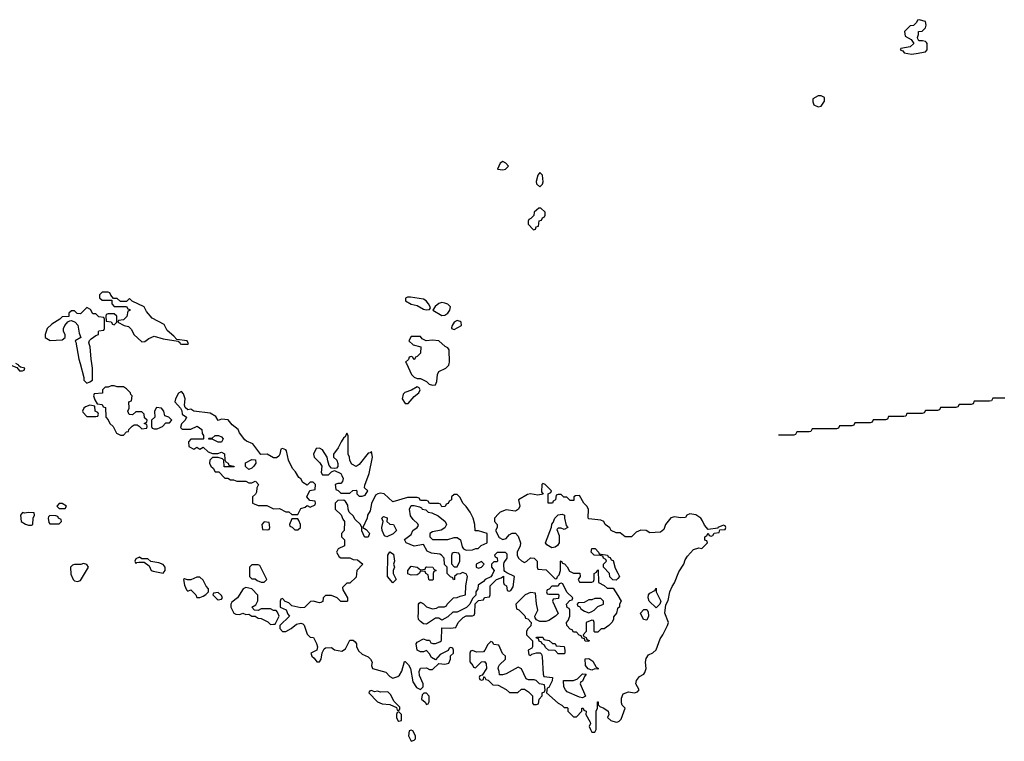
# Model space of a CAD drawing. Header units: inches. Extents: x 2601682 to 2755810, y 449311 to 584050.
# Tile 477 of 505: x 2746092 to 2752526, y 557534 to 562246. Entities that reach past the tile are written whole.
import ezdxf

# ---------------------------------------------------------------- set-up
doc = ezdxf.new("R2010")
doc.units = ezdxf.units.IN
doc.header["$MEASUREMENT"] = 0
for name, color, linetype in [('C7545', 7, 'Continuous'), ('C7546', 7, 'Continuous'), ('C7555', 7, 'Continuous'), ('C7556', 7, 'Continuous')]:
    doc.layers.add(name, color=color, linetype=linetype)

msp = doc.modelspace()

# ---------------------------------------------------------------- linework, layer by layer
at = {"layer": 'C7545', "color": 2, "elevation": 2}
for points in [[(2746024, 560000), (2746034, 559990), (2746074, 559974), (2746090, 559954), (2746110, 559954), (2746122, 559958), (2746126, 559970), (2746098, 559978), (2746086, 559986), (2746086, 559990), (2746066, 560000)], [(2746486.9, 560000), (2746511.3, 559910), (2746511.6, 559891.6), (2746530, 559872), (2746550, 559882), (2746568, 559892), (2746568.7, 559970), (2746563.8, 560000)], [(2748618.8, 560000), (2748652, 559930), (2748670, 559912), (2748690, 559902), (2748710, 559902), (2748750, 559882.8), (2748767.1, 559867.1), (2748790, 559860.5), (2748810, 559861), (2748817.6, 559882.4), (2748822, 559930), (2748831.5, 559948.5), (2748876, 559970), (2748896.9, 559990), (2748898.8, 560000)], [(2750000, 558895.3), (2749990, 558895.3), (2749958, 558910), (2749948.4, 558928.4), (2749918, 558950), (2749908, 558970), (2749890, 558977.2), (2749810, 558986), (2749806, 558990), (2749808, 559050), (2749798, 559070), (2749778, 559090), (2749750, 559138), (2749723.6, 559136.4), (2749714, 559130), (2749712.7, 559107.3), (2749690, 559106), (2749667.3, 559127.3), (2749648.4, 559128.4), (2749630, 559146), (2749610, 559146), (2749598, 559142), (2749594, 559110), (2749578, 559102), (2749574, 559090), (2749546, 559090), (2749546, 559150), (2749562, 559158), (2749566, 559170), (2749526, 559210), (2749510, 559218), (2749504.7, 559210), (2749502, 559162), (2749512.7, 559147.3), (2749478, 559142), (2749430, 559149), (2749410, 559145.2), (2749351.3, 559110), (2749361, 559070), (2749351.3, 559050), (2749339.1, 559040.9), (2749330, 559037.2), (2749270, 559045.2), (2749232, 559030), (2749220.7, 559019.3), (2749194, 558990), (2749194, 558970), (2749212, 558950), (2749212, 558930), (2749202, 558910), (2749224.7, 558864.7), (2749250, 558852), (2749270, 558858), (2749290, 558882), (2749310, 558894), (2749332.7, 558892.7), (2749350, 558874), (2749364.7, 558830), (2749362, 558810), (2749342, 558770), (2749342, 558750), (2749352, 558730), (2749370, 558712), (2749390, 558702), (2749406, 558710), (2749430, 558732), (2749454, 558730), (2749474, 558710), (2749474, 558670), (2749478, 558658), (2749532.7, 558652.7), (2749590, 558594), (2749602, 558598), (2749606, 558610), (2749618, 558622), (2749626, 558650), (2749626, 558710), (2749630, 558712), (2749638, 558698), (2749652.7, 558692.7), (2749670, 558674), (2749684.7, 558644.7), (2749710, 558632), (2749752.7, 558632.7), (2749754, 558610), (2749742, 558590), (2749750, 558574), (2749830, 558574), (2749842, 558578), (2749846, 558590), (2749846, 558630), (2749862, 558638), (2749866, 558650), (2749872.7, 558652.7), (2749874, 558570), (2749911.6, 558551.6), (2749930, 558534), (2749970, 558534), (2750000, 558485.5)], [(2750000, 558596.9), (2749990, 558586), (2749967.3, 558587.3), (2749948.4, 558608.4), (2749946, 558630), (2749906, 558670), (2749906, 558690), (2749926, 558710), (2749922, 558722), (2749906, 558730), (2749902, 558742), (2749887.3, 558747.3), (2749846, 558750), (2749826, 558770), (2749830, 558794), (2749852.7, 558792.7), (2749874, 558770), (2749878, 558758), (2749934, 558750), (2749938, 558738), (2749950, 558734), (2749958, 558718), (2749970, 558714), (2749983.6, 558663.6), (2750000, 558632.7)], [(2750000, 558403.1), (2749998, 558402), (2749992, 558370), (2749972.7, 558347.3), (2749972, 558330), (2749962, 558310), (2749942, 558290), (2749910.9, 558269.1), (2749892, 558268), (2749870, 558246), (2749850, 558246), (2749846, 558250), (2749846, 558310), (2749842, 558322), (2749830, 558326), (2749794, 558310), (2749794, 558250), (2749774, 558230), (2749778, 558218), (2749792.7, 558212.7), (2749798, 558198), (2749812.7, 558192.7), (2749810, 558186), (2749787.3, 558187.3), (2749782, 558202), (2749767.3, 558207.3), (2749762, 558222), (2749747.3, 558227.3), (2749730, 558246), (2749710, 558246), (2749702, 558262), (2749690, 558266), (2749668, 558290), (2749666, 558310), (2749676.4, 558323.6), (2749686, 558350), (2749686, 558390), (2749682, 558402), (2749668.4, 558408.4), (2749666, 558430), (2749687.3, 558452.7), (2749702, 558458), (2749706, 558470), (2749667.3, 558507.3), (2749642, 558562), (2749630, 558566), (2749618, 558562), (2749610, 558546), (2749570, 558546), (2749552.7, 558527.3), (2749538, 558522), (2749534, 558510), (2749538, 558498), (2749550, 558494), (2749610, 558494), (2749614, 558490), (2749612.7, 558467.3), (2749578, 558462), (2749574, 558450), (2749611.6, 558368.4), (2749594, 558350), (2749550, 558322), (2749530, 558315.3), (2749490, 558315.3), (2749468, 558328), (2749460.4, 558340.4), (2749458, 558350), (2749478, 558390), (2749468.4, 558431.6), (2749462, 558502), (2749430, 558506), (2749394, 558490), (2749334, 558430), (2749338, 558398), (2749352.7, 558392.7), (2749392.7, 558352.7), (2749398, 558338), (2749412.7, 558332.7), (2749434, 558310), (2749431.6, 558288.4), (2749410, 558266), (2749404.7, 558250), (2749404.7, 558230), (2749442, 558190), (2749442, 558150), (2749438, 558142), (2749414, 558130), (2749418, 558098), (2749430, 558094), (2749438, 558102), (2749468, 558112), (2749492.7, 558112.7), (2749502, 558102), (2749505.4, 558085.4), (2749512.7, 557972.7), (2749518, 557958), (2749574, 557950), (2749571.6, 557928.4), (2749550, 557886), (2749538, 557882), (2749534, 557850), (2749610, 557782), (2749634, 557770), (2749650, 557754), (2749670, 557754), (2749674, 557750), (2749674, 557730), (2749710, 557694), (2749730, 557694), (2749766, 557730), (2749766, 557750), (2749774, 557750), (2749778, 557738), (2749794, 557730), (2749792, 557710), (2749819.6, 557659.6), (2749822, 557650), (2749814, 557630), (2749822, 557610), (2749830, 557594), (2749850, 557594), (2749858, 557610), (2749858, 557730), (2749868, 557750), (2749867.3, 557792.7), (2749871.6, 557791.6), (2749872.7, 557772.7), (2749882, 557762), (2749910, 557751.3), (2749938, 557730), (2749942, 557710), (2749934, 557690), (2749954, 557670), (2749990, 557658), (2750000, 557661.3)]]:
    msp.add_lwpolyline(points, dxfattribs=at)
for points in [[(2746710, 559855.3), (2746690, 559855.3), (2746670, 559846), (2746650, 559846), (2746634, 559830), (2746632.7, 559807.3), (2746578, 559802), (2746574, 559790), (2746583.6, 559763.6), (2746598, 559738), (2746630, 559734), (2746638, 559718), (2746652.7, 559712.7), (2746654, 559650), (2746670, 559634), (2746682, 559610), (2746702, 559590), (2746725.4, 559545.4), (2746750, 559534), (2746770, 559534), (2746790, 559554), (2746802, 559558), (2746806, 559570), (2746827.3, 559592.7), (2746840.4, 559599.6), (2746859.6, 559599.6), (2746872.7, 559592.7), (2746890, 559574), (2746922, 559578), (2746926, 559590), (2746922, 559602), (2746906, 559610), (2746922, 559618), (2746926, 559630), (2746907.3, 559647.3), (2746906, 559670), (2746890, 559686), (2746850, 559686), (2746830, 559666), (2746807.3, 559667.3), (2746798, 559690), (2746808, 559710), (2746806, 559750), (2746822, 559758), (2746826, 559790), (2746818, 559798), (2746815.3, 559810), (2746790, 559835.3), (2746770, 559848.7), (2746728.7, 559848.7)], [(2747150, 559818), (2747130, 559808), (2747111, 559770), (2747106, 559750), (2747142, 559710), (2747152, 559692), (2747154, 559670), (2747182, 559650), (2747174, 559630), (2747150, 559606), (2747142, 559582), (2747152.7, 559572.7), (2747210, 559572), (2747251.6, 559591.6), (2747282, 559570), (2747283.6, 559543.6), (2747294, 559530), (2747294, 559510), (2747290, 559506), (2747210, 559506), (2747194, 559490), (2747198, 559458), (2747230, 559442), (2747250, 559454), (2747270, 559442), (2747290, 559454), (2747323.6, 559423.6), (2747352.7, 559412.7), (2747387.3, 559412.7), (2747410, 559422), (2747431.3, 559411.3), (2747432.7, 559372.7), (2747438, 559358), (2747454, 559350), (2747458, 559338), (2747491.6, 559331.6), (2747492.7, 559327.3), (2747427.3, 559327.3), (2747426, 559370), (2747418, 559378), (2747390, 559388), (2747352.7, 559387.3), (2747334, 559370), (2747332, 559350), (2747342, 559330), (2747356.9, 559316.9), (2747370, 559294), (2747392.7, 559292.7), (2747432.7, 559252.7), (2747451.6, 559251.6), (2747470, 559242), (2747490, 559242), (2747510, 559232), (2747570, 559232), (2747590, 559222), (2747610, 559222), (2747630, 559232), (2747634, 559230), (2747652, 559210), (2747642, 559190), (2747639.6, 559160.4), (2747632.7, 559147.3), (2747614, 559130), (2747614, 559090), (2747623.6, 559083.6), (2747650, 559074), (2747707.3, 559072.7), (2747750, 559052), (2747790, 559054), (2747830, 559032), (2747851.3, 559031.3), (2747870, 559014), (2747910, 559014), (2747930, 559054), (2747956.4, 559063.6), (2747970, 559074), (2747990, 559062), (2748022, 559078), (2748026, 559090), (2748022, 559102), (2747987.3, 559107.3), (2747968.7, 559130), (2747987.3, 559172.7), (2748022, 559178), (2748026, 559210), (2748010, 559226), (2747990, 559226), (2747970, 559206), (2747943.1, 559223.1), (2747928.4, 559248.4), (2747916.4, 559256.4), (2747893.6, 559293.6), (2747874.6, 559314.6), (2747848.7, 559370), (2747835.3, 559430), (2747830, 559438), (2747810, 559446), (2747798, 559442), (2747791.6, 559408.4), (2747784.7, 559395.3), (2747770, 559386), (2747750, 559386), (2747710, 559408), (2747667.3, 559407.3), (2747616.5, 559476.5), (2747573.2, 559493.2), (2747562.7, 559502.7), (2747528.9, 559548.9), (2747519, 559570), (2747481.2, 559601.2), (2747454, 559634), (2747410, 559638), (2747390, 559628), (2747374.6, 559654.6), (2747337.2, 559677.2), (2747230, 559688.7), (2747210, 559702), (2747190, 559698), (2747174, 559714), (2747168, 559728), (2747173.2, 559770), (2747163.1, 559803.1)], [(2748690, 559848.7), (2748652.8, 559827.2), (2748608.5, 559811.5), (2748598.8, 559801.2), (2748590.4, 559770), (2748610, 559739.1), (2748630, 559739.1), (2748670, 559785.5), (2748701.2, 559810), (2748708.7, 559830), (2748702, 559842)], [(2746550, 559728), (2746521, 559719), (2746512, 559710), (2746502, 559690), (2746503.6, 559683.6), (2746530, 559654), (2746590, 559654), (2746602, 559658), (2746606, 559670), (2746602, 559682), (2746586, 559690), (2746582, 559722)], [(2746985.4, 559714.6), (2746972, 559690), (2746974, 559650), (2746954, 559630), (2746954, 559590), (2746958, 559578), (2746970, 559574), (2746990, 559574), (2747010, 559582), (2747026, 559590), (2747047.3, 559612.7), (2747070, 559614), (2747086, 559630), (2747066, 559650), (2747040.2, 559660.2), (2747034, 559690), (2747018, 559710)], [(2747390, 559488), (2747350, 559506), (2747330, 559506), (2747326, 559510), (2747330, 559514), (2747350, 559514), (2747368.9, 559531.1), (2747391.1, 559531.1), (2747410, 559522), (2747422, 559510), (2747410, 559488)], [(2748230, 559546), (2748218, 559522), (2748210, 559518), (2748192, 559490), (2748172, 559450), (2748142, 559410), (2748142, 559390), (2748164.7, 559370), (2748171.6, 559348.4), (2748171.6, 559328.4), (2748162, 559318), (2748150, 559315.3), (2748130, 559318), (2748114.6, 559334.6), (2748104.7, 559364.7), (2748102, 559390), (2748070, 559438), (2748050, 559448), (2748030, 559446), (2748011.6, 559408.4), (2748016, 559390), (2748053, 559353), (2748066, 559330), (2748062, 559290), (2748070, 559274), (2748110, 559274), (2748130, 559294), (2748150, 559302), (2748190, 559282), (2748198, 559270), (2748204.7, 559250), (2748202, 559230), (2748190, 559218), (2748170, 559218), (2748154, 559210), (2748158, 559178), (2748172.7, 559172.7), (2748190, 559154), (2748250, 559154), (2748268.4, 559171.6), (2748290, 559174), (2748294, 559170), (2748294, 559150), (2748310, 559134), (2748330, 559134), (2748350, 559142), (2748366, 559170), (2748346, 559190), (2748347.3, 559207.3), (2748376.6, 559283.4), (2748397.2, 559390), (2748390, 559426), (2748382, 559418), (2748370, 559415.3), (2748310, 559342), (2748290, 559328.7), (2748263.1, 559343.1), (2748248.4, 559368.4), (2748248, 559390), (2748238, 559410), (2748238, 559530)], [(2747590, 559308), (2747568.4, 559328.4), (2747568.4, 559351.6), (2747610, 559374), (2747632.7, 559372.7), (2747634, 559350), (2747622, 559330), (2747610, 559318)], [(2748450, 559154.7), (2748431.3, 559150), (2748418, 559142), (2748390, 559086), (2748382, 559038), (2748364.7, 559010), (2748362, 558990), (2748334, 558930), (2748356.9, 558916.9), (2748375.3, 558895.3), (2748378, 558890), (2748370, 558866), (2748350, 558866), (2748346, 558870), (2748328.4, 558908.4), (2748328, 558930), (2748318, 558950), (2748283.1, 558983.1), (2748270, 559006), (2748246, 559030), (2748238, 559050), (2748236.4, 559076.4), (2748220.4, 559100.4), (2748210, 559108), (2748170, 559106), (2748154, 559090), (2748154, 559050), (2748192.7, 559012.7), (2748203.6, 558983.6), (2748214, 558970), (2748212, 558910), (2748194, 558890), (2748194, 558870), (2748214, 558850), (2748214, 558810), (2748174, 558790), (2748162, 558770), (2748179.6, 558739.6), (2748190, 558732), (2748250, 558732), (2748270, 558722), (2748299.6, 558719.6), (2748334, 558690), (2748294, 558650), (2748290, 558606), (2748250, 558566), (2748230, 558566), (2748202, 558538), (2748203.6, 558523.6), (2748234, 558470), (2748234, 558450), (2748230, 558446), (2748190, 558446), (2748166, 558470), (2748130, 558486), (2748090, 558486), (2748074, 558470), (2748072.7, 558447.3), (2748059.6, 558440.4), (2748050, 558438), (2748010, 558448), (2747992.7, 558447.3), (2747952.7, 558407.3), (2747930, 558406), (2747870, 558418), (2747850, 558438), (2747827.3, 558447.3), (2747810, 558466), (2747798, 558462), (2747794, 558450), (2747794, 558410), (2747832.7, 558392.7), (2747843.6, 558363.6), (2747854, 558350), (2747792, 558290), (2747792, 558270), (2747810, 558252), (2747830, 558252), (2747866, 558270), (2747901.2, 558298.8), (2747930, 558304.7), (2747942, 558302), (2747951.6, 558291.6), (2747970, 558234), (2747990, 558214), (2748012.7, 558212.7), (2748031.6, 558171.6), (2748038, 558150), (2748034, 558130), (2747994, 558110), (2748002, 558090), (2748016.9, 558076.9), (2748032.7, 558052.7), (2748050, 558052), (2748062, 558070), (2748068, 558112), (2748081.2, 558138.8), (2748090, 558144.7), (2748130, 558146), (2748150, 558132), (2748196.4, 558123.6), (2748222, 558138), (2748250, 558194), (2748270, 558194), (2748283.6, 558183.6), (2748292, 558170), (2748292.7, 558152.7), (2748305.4, 558125.4), (2748330, 558102), (2748370, 558084.7), (2748384.7, 558070), (2748394.8, 558050), (2748391, 558030), (2748398, 558010), (2748485.4, 557985.4), (2748510, 557958), (2748530, 557946), (2748563.1, 557956.9), (2748573.6, 557966.4), (2748590, 557992), (2748606, 558054), (2748610, 558054), (2748633.7, 558033.7), (2748646.8, 558010), (2748662, 557922), (2748685.4, 557885.4), (2748710, 557872), (2748728, 557890), (2748728.7, 557910), (2748704.7, 557964.7), (2748702, 557990), (2748710, 558012), (2748750, 558014), (2748770, 558002), (2748790, 558002), (2748830, 558042), (2748870, 558038), (2748895.3, 558044.7), (2748908, 558070), (2748908, 558092), (2748926, 558110), (2748926, 558130), (2748922, 558142), (2748910, 558146), (2748898, 558142), (2748892.7, 558127.3), (2748839.6, 558100.4), (2748810, 558066), (2748782, 558082), (2748770, 558106), (2748750, 558126), (2748730, 558118), (2748710, 558118), (2748690, 558128), (2748682, 558170), (2748690, 558182), (2748730, 558202), (2748750, 558194), (2748770, 558194), (2748778, 558178), (2748792.7, 558172.7), (2748810, 558172), (2748836.4, 558183.6), (2748847.3, 558192.7), (2748850, 558274), (2748907.3, 558272.7), (2748942, 558278), (2748958, 558310), (2748990, 558342), (2749010, 558354), (2749050, 558354), (2749062, 558358), (2749066, 558370), (2749067.3, 558432.7), (2749090, 558454), (2749122, 558458), (2749130, 558474), (2749162, 558478), (2749166, 558490), (2749166, 558550), (2749208.4, 558591.6), (2749238, 558602), (2749252.7, 558612.7), (2749254, 558570), (2749258, 558558), (2749274, 558550), (2749278, 558518), (2749290, 558514), (2749302, 558518), (2749316.4, 558543.6), (2749326, 558610), (2749274.6, 558634.6), (2749262, 558642), (2749258, 558650), (2749255.3, 558690), (2749258, 558702), (2749278, 558730), (2749276.4, 558756.4), (2749267.3, 558767.3), (2749212.7, 558767.3), (2749194, 558750), (2749198, 558738), (2749211.6, 558731.6), (2749214, 558710), (2749210, 558706), (2749190, 558706), (2749174, 558690), (2749174, 558670), (2749192, 558650), (2749179.8, 558620.2), (2749171.6, 558608.4), (2749134, 558590), (2749123.6, 558576.4), (2749087.5, 558552.5), (2749084.7, 558530), (2749072, 558510), (2749072.7, 558487.3), (2749050, 558466), (2749034, 558430), (2749011.3, 558408.7), (2748950, 558378), (2748922, 558378), (2748890, 558346), (2748850, 558326), (2748830, 558338), (2748810, 558338), (2748750, 558298), (2748730, 558302), (2748710, 558315.3), (2748699, 558330), (2748695.3, 558350), (2748699, 558370), (2748698, 558430), (2748703.1, 558436.9), (2748710, 558442), (2748731.1, 558431.1), (2748751.1, 558411.1), (2748790, 558398), (2748816.4, 558403.6), (2748830, 558411.3), (2748867.3, 558412.7), (2748882, 558418), (2748886, 558430), (2748926, 558470), (2748950, 558472), (2748970, 558482), (2749006, 558490), (2749008, 558550), (2749019, 558610), (2749010, 558628), (2748984.7, 558635.3), (2748970, 558628), (2748950, 558626), (2748934, 558610), (2748934, 558590), (2748927.3, 558587.3), (2748922, 558602), (2748907.3, 558607.3), (2748886, 558630), (2748886, 558670), (2748868, 558688), (2748866, 558730), (2748848.4, 558748.4), (2748836.4, 558756.4), (2748783.1, 558763.1), (2748755.3, 558775.3), (2748730, 558818), (2748670, 558808), (2748618, 558830), (2748607.3, 558852.7), (2748650, 558884.7), (2748662, 558910), (2748689.1, 558930.9), (2748697.2, 558942.8), (2748694, 558954), (2748662.4, 558982.4), (2748646.3, 559006.3), (2748639, 559050), (2748650, 559074), (2748670, 559074), (2748704.7, 559064.7), (2748718, 559058), (2748722, 559050), (2748745.4, 559045.4), (2748762, 559030), (2748785.4, 559025.4), (2748826, 559006), (2748872, 558970), (2748882, 558950), (2748871.1, 558928.9), (2748846.4, 558913.6), (2748790, 558902), (2748772, 558890), (2748772, 558870), (2748790, 558852), (2748890, 558852), (2748930, 558864.7), (2748950, 558864.7), (2748972, 558850), (2748983.6, 558803.6), (2748991.6, 558791.6), (2749010, 558782), (2749050, 558784.7), (2749072.7, 558792.7), (2749087.3, 558792.7), (2749108.4, 558811.6), (2749146, 558830), (2749146, 558890), (2749090, 558908), (2749068.9, 558908.9), (2749066, 558950), (2749055.3, 558990), (2749035.3, 559030), (2749010, 559068), (2748988, 559090), (2748970, 559126), (2748950, 559146), (2748930, 559146), (2748914, 559130), (2748914, 559110), (2748898, 559102), (2748892.7, 559087.3), (2748878, 559082), (2748872.7, 559067.3), (2748850, 559066), (2748842, 559082), (2748830, 559086), (2748770, 559086), (2748762, 559102), (2748750, 559106), (2748710, 559106), (2748702, 559122), (2748690, 559126), (2748626, 559126), (2748530, 559097.2), (2748472.7, 559150)], [(2746370, 559086), (2746350, 559086), (2746334, 559070), (2746350, 559054), (2746390, 559054), (2746398, 559070)], [(2746150, 559028.7), (2746124, 559024), (2746110, 559028), (2746098, 559010), (2746102, 558970), (2746130, 558951.3), (2746150, 558944.7), (2746170, 558944.7), (2746178, 558950), (2746179, 558990), (2746188, 559010), (2746186, 559026)], [(2746290, 559008), (2746281, 558999), (2746278, 558990), (2746282, 558962), (2746290, 558954), (2746350, 558954), (2746366, 558970), (2746362, 558982), (2746346, 558990), (2746342, 559002), (2746327.3, 559007.3)], [(2747910, 558986), (2747870, 558986), (2747854, 558950), (2747858, 558938), (2747872.7, 558932.7), (2747890, 558914), (2747910, 558914), (2747926, 558930), (2747926, 558950), (2747916.4, 558976.4)], [(2748490, 558868.7), (2748475.3, 558875.3), (2748461.2, 558910), (2748459, 558930), (2748468, 558970), (2748458, 558990), (2748470, 559002), (2748494, 558994), (2748492, 558970), (2748510, 558952), (2748534, 558950), (2748554, 558910), (2748532, 558888)], [(2749650, 558918), (2749630, 558926), (2749610, 558926), (2749602, 558918), (2749616.9, 558876.9), (2749618, 558830), (2749606.4, 558813.6), (2749590, 558802), (2749570, 558798), (2749536.4, 558816.4), (2749528, 558830), (2749567.3, 558932.7), (2749568.4, 558951.6), (2749578, 558962), (2749588, 558990), (2749610, 559012), (2749636.9, 559016.9), (2749652, 559010), (2749652, 558990), (2749663.6, 558943.6), (2749674, 558930)], [(2747690, 558966), (2747674, 558950), (2747678, 558918), (2747710, 558914), (2747722, 558918), (2747726, 558930), (2747722, 558962)], [(2746875.3, 558735.3), (2746850, 558726), (2746844.7, 558710), (2746850, 558694), (2746858, 558702), (2746870, 558704.7), (2746904.7, 558704.7), (2746938.8, 558678.8), (2746952, 558650), (2746964, 558644), (2747030, 558632), (2747042, 558650), (2747042, 558670), (2747028.9, 558688.9), (2747000.4, 558700.4), (2746948, 558708), (2746930, 558726), (2746890, 558726)], [(2748530, 558568), (2748495.3, 558610), (2748498, 558750), (2748510, 558772), (2748535.3, 558755.3), (2748542, 558710), (2748534, 558690), (2748542, 558670), (2748532, 558650), (2748532, 558630), (2748551.3, 558590)], [(2748930, 558766), (2748918, 558762), (2748912.7, 558747.3), (2748912.7, 558692.7), (2748930, 558674), (2748950, 558674), (2748968, 558710), (2748967.3, 558747.3), (2748962, 558762)], [(2746510, 558695.3), (2746491, 558689), (2746450, 558688.7), (2746436.9, 558683.1), (2746424.7, 558670), (2746426.4, 558626.4), (2746442, 558590), (2746450, 558582), (2746470, 558578), (2746490, 558584.7), (2746542, 558670), (2746530, 558688)], [(2747650, 558686), (2747610, 558686), (2747594, 558670), (2747594, 558610), (2747610, 558594), (2747630, 558594), (2747643.6, 558583.6), (2747670, 558574), (2747690, 558574), (2747706, 558590), (2747662, 558682)], [(2748710, 558654), (2748742, 558658), (2748746, 558670), (2748752.7, 558672.7), (2748791.6, 558671.6), (2748798, 558658), (2748814, 558650), (2748798, 558642), (2748794, 558630), (2748794, 558590), (2748790, 558586), (2748770, 558586), (2748766, 558590), (2748762, 558622), (2748746, 558630), (2748742, 558642), (2748710, 558646), (2748702, 558630), (2748690, 558622), (2748650, 558618), (2748628.4, 558628.4), (2748628.7, 558650), (2748650, 558678), (2748690, 558672)], [(2749110, 558708), (2749074, 558690), (2749074, 558670), (2749090, 558664.7), (2749110, 558672), (2749128, 558690)], [(2747270, 558606), (2747250, 558606), (2747210, 558588), (2747188, 558588), (2747170, 558595.3), (2747162, 558590), (2747170, 558554), (2747182, 558522), (2747190, 558514), (2747210, 558522), (2747242, 558490), (2747250, 558474), (2747270, 558474), (2747290, 558482), (2747308.4, 558491.6), (2747326, 558510), (2747326, 558530), (2747310, 558546), (2747290, 558586)], [(2747570, 558538), (2747551.3, 558528.7), (2747516, 558470), (2747478, 558442), (2747471.3, 558430), (2747471.3, 558410), (2747491.6, 558371.6), (2747503.6, 558363.6), (2747530, 558362), (2747550, 558371), (2747570, 558362), (2747590, 558364.7), (2747610, 558352), (2747630, 558352), (2747650, 558338.8), (2747670, 558334.8), (2747714.4, 558314.4), (2747730, 558296), (2747750, 558298), (2747762, 558298), (2747788, 558350), (2747776.4, 558376.4), (2747767.3, 558387.3), (2747750, 558388), (2747730, 558398), (2747670, 558398), (2747651.1, 558388.9), (2747626, 558390), (2747608.7, 558410), (2747635.3, 558424.7), (2747648.4, 558451.6), (2747648.4, 558488.4), (2747608.9, 558528.9)], [(2747390, 558506), (2747358, 558502), (2747354, 558490), (2747382, 558462), (2747390, 558458), (2747410, 558462), (2747418, 558470), (2747410, 558486)], [(2749890, 558466), (2749850, 558466), (2749830, 558458), (2749810, 558458), (2749779.6, 558440.4), (2749742, 558438), (2749734, 558430), (2749738, 558418), (2749752.7, 558412.7), (2749758, 558398), (2749783.6, 558383.6), (2749810, 558372), (2749830, 558382), (2749846, 558390), (2749870, 558414), (2749906, 558430), (2749906, 558450)], [(2749610, 558106), (2749590, 558126), (2749548.4, 558128.4), (2749527.3, 558147.3), (2749522, 558162), (2749506, 558170), (2749502, 558182), (2749487.3, 558187.3), (2749482, 558202), (2749466, 558210), (2749470, 558214), (2749510, 558214), (2749518, 558198), (2749551.6, 558191.6), (2749572.7, 558172.7), (2749591.6, 558171.6), (2749598, 558158), (2749650, 558152), (2749654, 558130), (2749654, 558110), (2749650, 558106)], [(2749170, 558186), (2749150, 558166), (2749131.6, 558128.4), (2749122, 558118), (2749076.4, 558116.4), (2749050, 558126), (2749038, 558122), (2749034, 558110), (2749032.7, 558052.7), (2749054, 558030), (2749058, 558018), (2749070, 558014), (2749110, 558052), (2749130, 558054), (2749139.6, 558039.6), (2749142, 558010), (2749114, 557966), (2749098, 557962), (2749094, 557950), (2749098, 557938), (2749110, 557934), (2749122, 557938), (2749126, 557954), (2749130, 557954), (2749138, 557938), (2749152.7, 557932.7), (2749183.6, 557903.6), (2749219.6, 557899.6), (2749271.6, 557871.6), (2749292.7, 557852.7), (2749347.3, 557852.7), (2749370, 557874), (2749390, 557874), (2749416.9, 557856.9), (2749442, 557830), (2749442, 557782), (2749450, 557774), (2749470, 557774), (2749482, 557778), (2749486, 557810), (2749506, 557830), (2749506, 557850), (2749522, 557858), (2749526, 557870), (2749522, 557902), (2749488.4, 557908.4), (2749466, 557930), (2749454.6, 557934.6), (2749416.4, 557936.4), (2749402, 557942), (2749370, 558008), (2749350, 558018), (2749270, 557975.3), (2749247.3, 557967.3), (2749227.3, 557967.3), (2749226, 557990), (2749218, 558010), (2749220.4, 558019.6), (2749227.3, 558032.7), (2749266, 558070), (2749266, 558090), (2749247.3, 558107.3), (2749222, 558162), (2749190, 558166), (2749182, 558182)], [(2749870, 558006), (2749850, 558008), (2749830, 557998), (2749807.3, 558007.3), (2749788.4, 558028.4), (2749787.3, 558072.7), (2749810, 558074), (2749836.9, 558056.9), (2749858, 558018), (2749874, 558010)], [(2749770, 557818), (2749750, 557822), (2749670, 557858), (2749658, 557870), (2749648, 557890), (2749646, 557930), (2749710, 557931.3), (2749738, 557942), (2749770, 557974), (2749792.7, 557972.7), (2749782, 557958), (2749770, 557926), (2749758, 557922), (2749754, 557910), (2749790, 557828)], [(2748390, 557866), (2748378, 557862), (2748374, 557850), (2748430, 557792), (2748459.6, 557779.6), (2748510, 557774), (2748554, 557754), (2748558, 557738), (2748570, 557734), (2748576.4, 557743.6), (2748576.4, 557756.4), (2748536.4, 557796.4), (2748516.4, 557836.4), (2748498, 557858), (2748450, 557855.3), (2748430, 557862), (2748410, 557858)], [(2748750, 557848), (2748732.7, 557847.3), (2748722, 557838), (2748718, 557810), (2748742, 557790), (2748750, 557774), (2748762, 557778), (2748768, 557792), (2748768.4, 557828.4)], [(2748570, 557726), (2748558, 557722), (2748554, 557710), (2748554, 557690), (2748562, 557670), (2748570, 557664.7), (2748586, 557670), (2748586, 557710)], [(2748650, 557606), (2748638, 557602), (2748632, 557570), (2748650, 557534), (2748670, 557542), (2748678, 557550), (2748678, 557570), (2748662, 557602)]]:
    msp.add_lwpolyline(points, close=True, dxfattribs=at)
at = {"layer": 'C7546', "color": 2, "elevation": 2}
for points in [[(2749250, 561319), (2749232, 561310), (2749214, 561270), (2749250, 561264.7), (2749266, 561270), (2749286, 561290), (2749268, 561310)], [(2749490, 561248), (2749478, 561230), (2749466, 561190), (2749470, 561174), (2749490, 561154), (2749508.4, 561171.6), (2749513.2, 561186.8), (2749508, 561230)], [(2749496.4, 561016.4), (2749483.6, 561016.4), (2749454, 560990), (2749452.7, 560967.3), (2749432.7, 560947.3), (2749418, 560942), (2749414, 560930), (2749414, 560910), (2749450, 560874), (2749462, 560878), (2749467.3, 560892.7), (2749482, 560898), (2749487.3, 560932.7), (2749502, 560938), (2749507.3, 560952.7), (2749522, 560958), (2749526, 560970), (2749526, 560990)], [(2746670, 560466), (2746630, 560466), (2746614, 560450), (2746614, 560430), (2746630, 560414), (2746694, 560414), (2746694, 560390), (2746710, 560374), (2746790, 560374), (2746798, 560358), (2746812.7, 560352.7), (2746812.7, 560347.3), (2746798, 560342), (2746792.7, 560307.3), (2746770, 560286), (2746738, 560282), (2746734, 560270), (2746774, 560250), (2746802, 560242), (2746822, 560222), (2746838, 560190), (2746890, 560142), (2746910, 560144.7), (2746935.9, 560164.1), (2746970, 560178.8), (2747030, 560161.6), (2747127.1, 560147.1), (2747138.8, 560138.8), (2747141, 560130), (2747150, 560126.4), (2747190, 560128), (2747195.3, 560130), (2747186, 560150), (2747118, 560158), (2747100.2, 560180.2), (2747056.4, 560216.4), (2747035.3, 560255.3), (2746958, 560298), (2746921.2, 560341.2), (2746906, 560370), (2746827.3, 560407.3), (2746810, 560426), (2746790, 560406), (2746750, 560406), (2746730, 560426), (2746706, 560426), (2746687.3, 560447.3), (2746682, 560462)], [(2748626, 560434), (2748612.7, 560427.3), (2748612, 560410), (2748650, 560387.7), (2748690, 560378.8), (2748730, 560354.8), (2748748.7, 560351.3), (2748770, 560354), (2748776.4, 560363.6), (2748775.3, 560370), (2748764, 560390), (2748748.7, 560410), (2748730, 560421.2), (2748646.4, 560433.6)], [(2748850, 560399), (2748830, 560393.2), (2748807.1, 560372.9), (2748791.3, 560350), (2748850, 560314.8), (2748870, 560316), (2748888.7, 560330), (2748902, 560350), (2748908, 560370), (2748890, 560388), (2748870, 560395.3)], [(2746710, 560326), (2746670, 560326), (2746658, 560322), (2746654, 560310), (2746658, 560278), (2746690, 560274), (2746698, 560258), (2746710, 560254), (2746726, 560270), (2746726, 560310)], [(2748950, 560281.2), (2748931.3, 560270), (2748918, 560250), (2748914, 560234), (2748914, 560230), (2748930, 560222), (2748979.3, 560250), (2748976, 560270), (2748970, 560276)]]:
    msp.add_lwpolyline(points, close=True, dxfattribs=at)
for points in [[(2746563.8, 560000), (2746559, 560030), (2746553.2, 560110), (2746544, 560136), (2746548.7, 560151.3), (2746558, 560162), (2746590, 560184.7), (2746606, 560190), (2746606, 560210), (2746610, 560214), (2746642, 560218), (2746646, 560230), (2746646, 560290), (2746642, 560302), (2746610, 560306), (2746590, 560326), (2746570, 560326), (2746554.6, 560354.6), (2746530, 560366), (2746490, 560326), (2746467.3, 560327.3), (2746450, 560346), (2746430, 560346), (2746414, 560330), (2746412.7, 560307.3), (2746370, 560306), (2746354, 560290), (2746302, 560258), (2746270.9, 560229.1), (2746258.8, 560190), (2746258.8, 560170), (2746290.6, 560150.6), (2746370, 560156), (2746388.7, 560170), (2746388.7, 560190), (2746378, 560210), (2746378, 560230), (2746386, 560250), (2746407.3, 560272.7), (2746420.4, 560279.6), (2746430, 560282), (2746454, 560270), (2746471.6, 560251.6), (2746479.6, 560199.6), (2746492, 560170), (2746454, 560150), (2746459.8, 560139.8), (2746478.8, 560030), (2746486.9, 560000)], [(2748898.8, 560000), (2748900.7, 560010), (2748899.3, 560090), (2748890, 560104), (2748872.7, 560112.7), (2748830, 560148.7), (2748790, 560154), (2748748, 560148), (2748722, 560162), (2748710, 560178), (2748650, 560178), (2748634, 560150), (2748663.6, 560123.6), (2748714, 560110), (2748711.3, 560068.7), (2748690, 560046), (2748678, 560042), (2748672.7, 560027.3), (2748667.3, 560027.3), (2748662, 560042), (2748650, 560046), (2748638, 560042), (2748632.7, 560027.3), (2748614, 560010), (2748618.8, 560000)]]:
    msp.add_lwpolyline(points, dxfattribs=at)
at = {"layer": 'C7555', "color": 2, "elevation": 2}
for points in [[(2752530, 559774), (2752450, 559774), (2752442, 559758), (2752430, 559754), (2752330, 559754), (2752322, 559738), (2752310, 559734), (2752230, 559734), (2752222, 559718), (2752210, 559714), (2752110, 559714), (2752102, 559698), (2752090, 559694), (2752010, 559694), (2752002, 559678), (2751990, 559674), (2751890, 559674), (2751882, 559658), (2751870, 559654), (2751770, 559654), (2751762, 559638), (2751750, 559634), (2751670, 559634), (2751662, 559618), (2751650, 559614), (2751550, 559614), (2751542, 559598), (2751530, 559594), (2751450, 559594), (2751442, 559578), (2751430, 559574), (2751270, 559574), (2751262, 559558), (2751250, 559554), (2751170, 559554), (2751162, 559538), (2751150, 559534), (2751050, 559534)], [(2750000, 557661.3), (2750010, 557664.7), (2750022, 557678), (2750048, 557750), (2750029.1, 557769.1), (2750024.7, 557784.7), (2750024.7, 557815.3), (2750035.3, 557844.7), (2750070, 557858), (2750110, 557851), (2750130, 557858), (2750139, 557870), (2750119, 557910), (2750122, 557930), (2750142.7, 557957.3), (2750170, 557971.3), (2750177.5, 557982.5), (2750185.2, 558010), (2750181.2, 558050), (2750185.2, 558074.8), (2750202, 558098), (2750230, 558112), (2750250, 558132), (2750276.6, 558203.4), (2750295.1, 558230), (2750325.2, 558290), (2750332.3, 558310), (2750308, 558370), (2750314, 558426), (2750330, 558454), (2750340.9, 558510), (2750355.1, 558544.9), (2750371.1, 558568.9), (2750400.1, 558639.9), (2750432.7, 558690), (2750441.5, 558718.5), (2750456.5, 558743.5), (2750494.6, 558785.4), (2750530, 558798), (2750550, 558794), (2750586, 558830), (2750582, 558842), (2750568.4, 558848.4), (2750568, 558870), (2750582, 558878), (2750590, 558894), (2750598, 558878), (2750610, 558874), (2750622, 558878), (2750630, 558894), (2750662, 558898), (2750666, 558914), (2750702, 558918), (2750706, 558930), (2750702, 558942), (2750690, 558946), (2750654, 558930), (2750654, 558926), (2750590, 558918), (2750566, 558946), (2750554.2, 558974.2), (2750542, 558990), (2750510, 559013.2), (2750470, 559019), (2750452, 559010), (2750443.6, 558996.4), (2750410, 558993.2), (2750370, 558999.3), (2750346.2, 558993.8), (2750312, 558950), (2750302, 558918), (2750279.6, 558900.4), (2750210, 558895.3), (2750186, 558910), (2750150, 558912), (2750120.7, 558899.3), (2750090, 558868.7), (2750048.9, 558868.9), (2750015.3, 558895.3), (2750000, 558895.3)], [(2750000, 558632.7), (2750012, 558610), (2750000, 558596.9)], [(2750000, 558485.5), (2750022, 558450), (2750012, 558430), (2750012, 558410), (2750000, 558403.1)]]:
    msp.add_lwpolyline(points, dxfattribs=at)
for points in [[(2750250, 558406), (2750206, 558450), (2750198, 558470), (2750202, 558490), (2750210, 558502), (2750242, 558518), (2750250, 558534), (2750252, 558510), (2750282, 558450), (2750274, 558430)], [(2750190, 558326), (2750168.9, 558328.9), (2750148.7, 558370), (2750170, 558394), (2750190, 558394), (2750199.6, 558379.6), (2750202, 558350)]]:
    msp.add_lwpolyline(points, close=True, dxfattribs=at)
at = {"layer": 'C7556', "color": 2, "elevation": 2}
for points in [[(2751970, 562246), (2751958, 562242), (2751952.7, 562227.3), (2751932.7, 562207.3), (2751910, 562206), (2751874, 562170), (2751878, 562138), (2751916.9, 562116.9), (2751934, 562090), (2751911.6, 562068.4), (2751850, 562058), (2751844.7, 562050), (2751862.8, 562042.8), (2751872, 562030), (2751918.6, 562021.4), (2751950, 562026), (2752010, 562036), (2752021.2, 562050), (2752021.2, 562090), (2752016.6, 562096.6), (2752010, 562104), (2751991.6, 562108.4), (2751968, 562108), (2751960.4, 562120.4), (2751958, 562130), (2751966, 562150), (2751966, 562170), (2751990, 562172), (2752010, 562192), (2752015.1, 562210), (2752010, 562235.3)], [(2751330, 561748), (2751310, 561748), (2751274, 561730), (2751274, 561710), (2751282, 561690), (2751310, 561678), (2751330, 561681), (2751350, 561714), (2751350, 561738)]]:
    msp.add_lwpolyline(points, close=True, dxfattribs=at)

doc.saveas('drawing.dxf')
